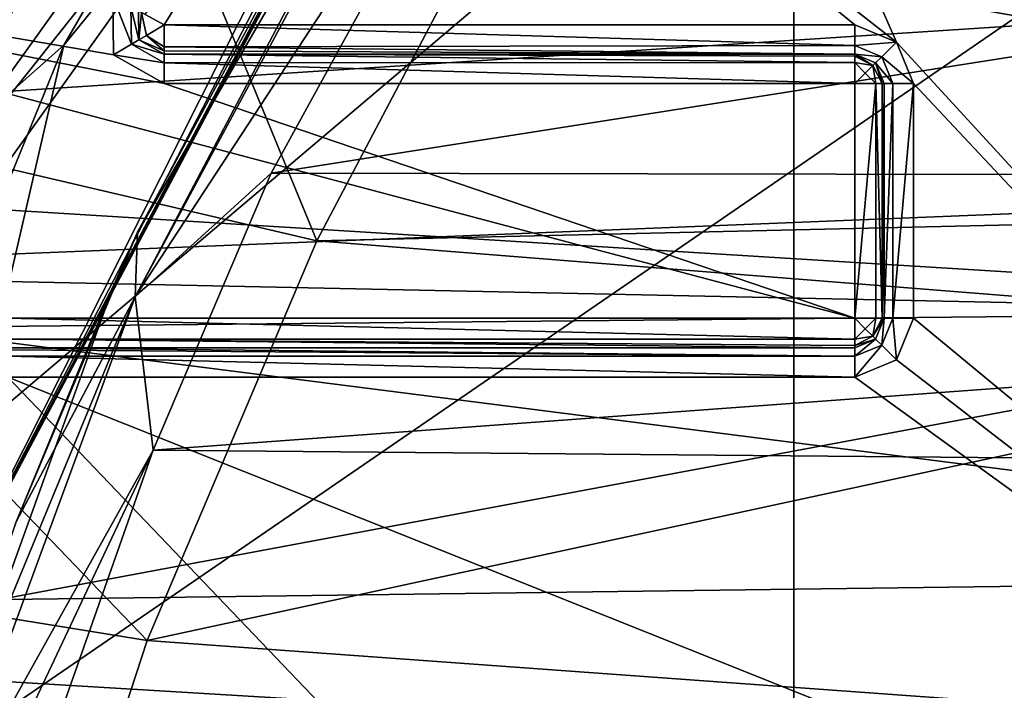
# Model space of a CAD drawing. Extents: x -252 to 252, y -10 to 685.
# Tile 572 of 656: x -116.94 to -113.59, y 611.83 to 614.12. Entities that reach past the tile are written whole.
import ezdxf

# ---------------------------------------------------------------- set-up
doc = ezdxf.new("R2010")
doc.units = 0
doc.header["$LTSCALE"] = 65.369103
for name, color, linetype in [('1637', 7, 'CONTINUOUS'), ('1655', 7, 'CONTINUOUS'), ('2516', 7, 'CONTINUOUS'), ('2520', 7, 'CONTINUOUS'), ('304', 7, 'CONTINUOUS'), ('307', 7, 'CONTINUOUS'), ('309', 7, 'CONTINUOUS'), ('31', 7, 'CONTINUOUS'), ('318', 7, 'CONTINUOUS'), ('319', 7, 'CONTINUOUS'), ('323', 7, 'CONTINUOUS'), ('324', 7, 'CONTINUOUS'), ('326', 7, 'CONTINUOUS'), ('337', 7, 'CONTINUOUS'), ('34', 7, 'CONTINUOUS'), ('353', 7, 'CONTINUOUS'), ('3593', 7, 'CONTINUOUS'), ('3599', 7, 'CONTINUOUS'), ('3602', 7, 'CONTINUOUS'), ('3666', 7, 'CONTINUOUS'), ('428', 7, 'CONTINUOUS'), ('429', 7, 'CONTINUOUS'), ('433', 7, 'CONTINUOUS'), ('475', 7, 'CONTINUOUS'), ('476', 7, 'CONTINUOUS'), ('477', 7, 'CONTINUOUS'), ('478', 7, 'CONTINUOUS'), ('479', 7, 'CONTINUOUS'), ('480', 7, 'CONTINUOUS'), ('481', 7, 'CONTINUOUS'), ('504', 7, 'CONTINUOUS'), ('505', 7, 'CONTINUOUS'), ('506', 7, 'CONTINUOUS'), ('507', 7, 'CONTINUOUS'), ('508', 7, 'CONTINUOUS'), ('509', 7, 'CONTINUOUS')]:
    doc.layers.add(name, color=color, linetype=linetype)

msp = doc.modelspace()

# ---------------------------------------------------------------- linework, layer by layer
at = {"layer": '1637', "color": 7, "linetype": 'CONTINUOUS'}
for points in [[(-103.2697, 616.1594, -64.5), (-116.9199, 615.9082, -64.5), (-109.9999, 613.6, -64.5), (-103.2697, 616.1594, -64.5)], [(-116.9199, 615.9082, -64.5), (-118.5034, 613.2569, -64.5), (-109.9999, 613.6, -64.5), (-116.9199, 615.9082, -64.5)], [(-109.9999, 613.6, -64.5), (-118.5034, 613.2569, -64.5), (-111.8012, 613.1168, -64.5), (-109.9999, 613.6, -64.5)], [(-118.5034, 613.2569, -64.5), (-119.1577, 611.7407, -64.5), (-111.8012, 613.1168, -64.5), (-118.5034, 613.2569, -64.5)], [(-111.8012, 613.1168, -64.5), (-119.1577, 611.7407, -64.5), (-113.1197, 611.7963, -64.5), (-111.8012, 613.1168, -64.5)]]:
    msp.add_3dface(points, dxfattribs=at)
at = {"layer": '1655', "color": 7, "linetype": 'CONTINUOUS'}
msp.add_3dface([(-118.5034, 613.2569, -64.5), (-116.9199, 615.9082, -64.5), (-117.9545, 615.2801, -64.366), (-118.5034, 613.2569, -64.5)], dxfattribs=at)
at = {"layer": '2516', "color": 7, "linetype": 'CONTINUOUS'}
for points in [[(-115.3603, 614.4517, -68.3), (-110, 613.5, -68.3), (-115.9325, 613.3644, -68.3), (-115.3603, 614.4517, -68.3)], [(-110, 613.5, -68.3), (-115.3603, 614.4517, -68.3), (-104.5553, 614.3043, -68.3), (-110, 613.5, -68.3)], [(-110, 613.5, -68.3), (-111.7495, 613.0312, -68.3), (-115.9325, 613.3644, -68.3), (-110, 613.5, -68.3)], [(-115.9325, 613.3644, -68.3), (-111.7495, 613.0312, -68.3), (-116.5103, 612.0026, -68.3), (-115.9325, 613.3644, -68.3)], [(-111.7495, 613.0312, -68.3), (-113.0312, 611.7495, -68.3), (-116.5103, 612.0026, -68.3), (-111.7495, 613.0312, -68.3)], [(-116.5103, 612.0026, -68.3), (-113.0312, 611.7495, -68.3), (-117.0562, 610.3338, -68.3), (-116.5103, 612.0026, -68.3)]]:
    msp.add_3dface(points, dxfattribs=at)
at = {"layer": '2520', "color": 7, "linetype": 'CONTINUOUS'}
for points in [[(-115.9325, 613.3644, -68.3), (-118.364, 613.9333, -68.4), (-117.1241, 616.2594, -68.4), (-115.9325, 613.3644, -68.3)], [(-115.3603, 614.4517, -68.3), (-115.9325, 613.3644, -68.3), (-117.1241, 616.2594, -68.4), (-115.3603, 614.4517, -68.3)], [(-116.5103, 612.0026, -68.3), (-118.97, 612.3998, -68.4), (-118.364, 613.9333, -68.4), (-116.5103, 612.0026, -68.3)], [(-115.9325, 613.3644, -68.3), (-116.5103, 612.0026, -68.3), (-118.364, 613.9333, -68.4), (-115.9325, 613.3644, -68.3)], [(-116.5103, 612.0026, -68.3), (-117.0562, 610.3338, -68.3), (-118.97, 612.3998, -68.4), (-116.5103, 612.0026, -68.3)]]:
    msp.add_3dface(points, dxfattribs=at)
at = {"layer": '304', "color": 7, "linetype": 'CONTINUOUS'}
for points in [[(-114.1, 613.1, -58), (-116.9852, 613.1, -58), (-119.0354, 614.4104, -58), (-114.1, 613.1, -58)], [(-116.4525, 613.9, -58), (-114.1, 613.1, -58), (-119.0354, 614.4104, -58), (-116.4525, 613.9, -58)], [(-116.6246, 613.9984, -58), (-116.4525, 613.9, -58), (-119.0354, 614.4104, -58), (-116.6246, 613.9984, -58)], [(-116.6278, 614.1962, -58), (-116.6246, 613.9984, -58), (-119.0354, 614.4104, -58), (-116.6278, 614.1962, -58)], [(-114.1, 613.9, -58), (-114.1, 613.1, -58), (-116.4525, 613.9, -58), (-114.1, 613.9, -58)]]:
    msp.add_3dface(points, dxfattribs=at)
at = {"layer": '307', "color": 7, "linetype": 'CONTINUOUS'}
for points in [[(-114.9016, 616.4, -11), (-110.55, 610.3279, -11), (-114.9173, 616.344, -11), (-114.9016, 616.4, -11)], [(-110.55, 616.4, -11), (-110.55, 610.3279, -11), (-114.9016, 616.4, -11), (-110.55, 616.4, -11)], [(-114.9173, 616.344, -11), (-110.55, 610.3279, -11), (-114.9486, 616.2945, -11), (-114.9173, 616.344, -11)], [(-115.6631, 615.3739, -11), (-114.9486, 616.2945, -11), (-113.9585, 614.0414, -11), (-115.6631, 615.3739, -11)], [(-114.9486, 616.2945, -11), (-110.55, 610.3279, -11), (-113.9585, 614.0414, -11), (-114.9486, 616.2945, -11)], [(-116.4525, 614.1, -11), (-115.6631, 615.3739, -11), (-114.1, 614.1, -11), (-116.4525, 614.1, -11)], [(-114.1, 614.1, -11), (-115.6631, 615.3739, -11), (-113.9585, 614.0414, -11), (-114.1, 614.1, -11)], [(-113.9585, 614.0414, -11), (-110.55, 610.3279, -11), (-113.9, 613.9, -11), (-113.9585, 614.0414, -11)], [(-113.9, 613.9, -11), (-110.55, 610.3279, -11), (-113.9, 613.1, -11), (-113.9, 613.9, -11)], [(-113.9, 613.1, -11), (-110.55, 610.3279, -11), (-113.9585, 612.9586, -11), (-113.9, 613.1, -11)], [(-113.9585, 612.9586, -11), (-110.55, 610.3279, -11), (-114.1, 612.9, -11), (-113.9585, 612.9586, -11)], [(-118.3102, 608.8904, -11), (-116.9852, 612.9, -11), (-113.5819, 609.3387, -11), (-118.3102, 608.8904, -11)], [(-110.55, 610.3279, -11), (-116.9852, 612.9, -11), (-114.1, 612.9, -11), (-110.55, 610.3279, -11)], [(-113.5819, 609.3387, -11), (-116.9852, 612.9, -11), (-110.55, 610.3279, -11), (-113.5819, 609.3387, -11)]]:
    msp.add_3dface(points, dxfattribs=at)
at = {"layer": '309', "color": 7, "linetype": 'CONTINUOUS'}
for points in [[(-116.9852, 613, -11.1), (-116.9852, 613, -57.9), (-114.1, 613, -11.1), (-116.9852, 613, -11.1)], [(-114.1, 613, -11.1), (-116.9852, 613, -57.9), (-114.1, 613, -57.9), (-114.1, 613, -11.1)]]:
    msp.add_3dface(points, dxfattribs=at)
at = {"layer": '31', "color": 7, "linetype": 'CONTINUOUS'}
for points in [[(-118.4789, 611.5425, 15.8559), (-114.3079, 615.0797, 16.2741), (-118.4777, 616.8492, 14.6716), (-118.4789, 611.5425, 15.8559)], [(-110.0084, 609.7395, 17.6142), (-110.0084, 615.884, 16.4625), (-114.3079, 615.0797, 16.2741), (-110.0084, 609.7395, 17.6142)], [(-114.3079, 609.3284, 17.287), (-114.3079, 615.0797, 16.2741), (-118.4789, 611.5425, 15.8559), (-114.3079, 609.3284, 17.287)], [(-114.3079, 609.3284, 17.287), (-110.0084, 609.7395, 17.6142), (-114.3079, 615.0797, 16.2741), (-114.3079, 609.3284, 17.287)]]:
    msp.add_3dface(points, dxfattribs=at)
at = {"layer": '318', "color": 7, "linetype": 'CONTINUOUS'}
for points in [[(-114, 613.9, -11.1), (-114, 613.1, -57.9), (-114, 613.9, -57.9), (-114, 613.9, -11.1)], [(-114, 613.1, -11.1), (-114, 613.1, -57.9), (-114, 613.9, -11.1), (-114, 613.1, -11.1)]]:
    msp.add_3dface(points, dxfattribs=at)
at = {"layer": '319', "color": 7, "linetype": 'CONTINUOUS'}
for points in [[(-116.4525, 614, -11.1), (-114.1, 614, -57.9), (-116.4525, 614, -57.9), (-116.4525, 614, -11.1)], [(-114.1, 614, -11.1), (-114.1, 614, -57.9), (-116.4525, 614, -11.1), (-114.1, 614, -11.1)]]:
    msp.add_3dface(points, dxfattribs=at)
at = {"layer": '323', "color": 7, "linetype": 'CONTINUOUS'}
for points in [[(-103.9021, 613.5727, -3.4143), (-104.8787, 615.3575, -5.6696), (-116.088, 613.5942, -3.4446), (-103.9021, 613.5727, -3.4143)], [(-116.088, 613.5942, -3.4446), (-104.8787, 615.3575, -5.6696), (-115.1214, 615.3575, -5.6696), (-116.088, 613.5942, -3.4446)], [(-116.4902, 612.651, -2.0284), (-103.9021, 613.5727, -3.4143), (-116.088, 613.5942, -3.4446), (-116.4902, 612.651, -2.0284)], [(-103.4649, 612.5352, -1.8406), (-103.9021, 613.5727, -3.4143), (-116.4902, 612.651, -2.0284), (-103.4649, 612.5352, -1.8406)], [(-116.9326, 611.3925, 0.2232), (-103.4649, 612.5352, -1.8406), (-116.4902, 612.651, -2.0284), (-116.9326, 611.3925, 0.2232)], [(-103.0674, 611.3925, 0.2232), (-103.4649, 612.5352, -1.8406), (-116.9326, 611.3925, 0.2232), (-103.0674, 611.3925, 0.2232)]]:
    msp.add_3dface(points, dxfattribs=at)
at = {"layer": '324', "color": 7, "linetype": 'CONTINUOUS'}
for points in [[(-117.7436, 615.9065, -6.5), (-119.8274, 611.3418, -6.5), (-115.7084, 615.9065, -6.5), (-117.7436, 615.9065, -6.5)], [(-115.7084, 615.9065, -6.5), (-119.8274, 611.3418, -6.5), (-116.7947, 614.0311, -6.5), (-115.7084, 615.9065, -6.5)], [(-116.7947, 614.0311, -6.5), (-119.8274, 611.3418, -6.5), (-117.7341, 611.7149, -6.5), (-116.7947, 614.0311, -6.5)]]:
    msp.add_3dface(points, dxfattribs=at)
at = {"layer": '326', "color": 7, "linetype": 'CONTINUOUS'}
for points in [[(-115.5429, 615.2509, -6), (-116.6253, 613.2102, -6), (-116.5431, 613.3938, -3.7345), (-115.5429, 615.2509, -6)], [(-116.5431, 613.3938, -3.7345), (-116.6253, 613.2102, -6), (-116.9568, 612.4061, -2.2926), (-116.5431, 613.3938, -3.7345)], [(-116.6253, 613.2102, -6), (-117.5248, 610.7088, -6), (-116.9568, 612.4061, -2.2926), (-116.6253, 613.2102, -6)]]:
    msp.add_3dface(points, dxfattribs=at)
at = {"layer": '337', "color": 7, "linetype": 'CONTINUOUS'}
for points in [[(-115.7084, 615.9065, -6.5), (-116.7947, 614.0311, -6.5), (-115.3304, 615.8305, -6.3536), (-115.7084, 615.9065, -6.5)], [(-116.7947, 614.0311, -6.5), (-117.2658, 611.9935, -6.3536), (-115.3304, 615.8305, -6.3536), (-116.7947, 614.0311, -6.5)], [(-115.3304, 615.8305, -6.3536), (-117.2658, 611.9935, -6.3536), (-115.3283, 615.7374, -6.288), (-115.3304, 615.8305, -6.3536)], [(-115.3283, 615.7374, -6.288), (-117.2658, 611.9935, -6.3536), (-115.3656, 615.5932, -6.1963), (-115.3283, 615.7374, -6.288)], [(-115.3656, 615.5932, -6.1963), (-117.2658, 611.9935, -6.3536), (-115.4428, 615.4226, -6.0959), (-115.3656, 615.5932, -6.1963)], [(-117.2658, 611.9935, -6.3536), (-115.5429, 615.2509, -6), (-115.4428, 615.4226, -6.0959), (-117.2658, 611.9935, -6.3536)], [(-116.6253, 613.2102, -6), (-115.5429, 615.2509, -6), (-117.2658, 611.9935, -6.3536), (-116.6253, 613.2102, -6)], [(-116.7947, 614.0311, -6.5), (-117.7341, 611.7149, -6.5), (-117.2658, 611.9935, -6.3536), (-116.7947, 614.0311, -6.5)], [(-117.5248, 610.7088, -6), (-116.6253, 613.2102, -6), (-117.2658, 611.9935, -6.3536), (-117.5248, 610.7088, -6)]]:
    msp.add_3dface(points, dxfattribs=at)
at = {"layer": '34', "color": 7, "linetype": 'CONTINUOUS'}
for points in [[(-117.0351, 617.1231, 13.9969), (-112.3802, 614.9321, 15.5441), (-117.0341, 611.7367, 15.2428), (-117.0351, 617.1231, 13.9969)], [(-112.3802, 614.9321, 15.5441), (-112.3802, 609.2608, 16.5455), (-117.0341, 611.7367, 15.2428), (-112.3802, 614.9321, 15.5441)]]:
    msp.add_3dface(points, dxfattribs=at)
at = {"layer": '353', "color": 7, "linetype": 'CONTINUOUS'}
for points in [[(-115.401, 615.3583, -5.8258), (-116.5511, 613.1736, -3.0197), (-115.373, 615.3666, -5.8028), (-115.401, 615.3583, -5.8258)], [(-116.5511, 613.1736, -3.0197), (-115.1214, 615.3575, -5.6696), (-115.373, 615.3666, -5.8028), (-116.5511, 613.1736, -3.0197)], [(-116.5431, 613.3938, -3.7345), (-116.5511, 613.1736, -3.0197), (-115.401, 615.3583, -5.8258), (-116.5431, 613.3938, -3.7345)], [(-116.088, 613.5942, -3.4446), (-115.1214, 615.3575, -5.6696), (-116.5511, 613.1736, -3.0197), (-116.088, 613.5942, -3.4446)], [(-115.5429, 615.2509, -6), (-116.5431, 613.3938, -3.7345), (-115.401, 615.3583, -5.8258), (-115.5429, 615.2509, -6)], [(-116.4902, 612.651, -2.0284), (-116.088, 613.5942, -3.4446), (-116.5511, 613.1736, -3.0197), (-116.4902, 612.651, -2.0284)], [(-116.5431, 613.3938, -3.7345), (-116.9568, 612.4061, -2.2926), (-116.5511, 613.1736, -3.0197), (-116.5431, 613.3938, -3.7345)], [(-116.9568, 612.4061, -2.2926), (-117.4105, 611.0923), (-116.5511, 613.1736, -3.0197), (-116.9568, 612.4061, -2.2926)], [(-117.4105, 611.0923), (-117.2332, 611.3191, 0.1404), (-116.5511, 613.1736, -3.0197), (-117.4105, 611.0923)], [(-117.2332, 611.3191, 0.1404), (-116.4902, 612.651, -2.0284), (-116.5511, 613.1736, -3.0197), (-117.2332, 611.3191, 0.1404)], [(-116.4902, 612.651, -2.0284), (-117.2332, 611.3191, 0.1404), (-117.0909, 611.3787, 0.192), (-116.4902, 612.651, -2.0284)], [(-116.9326, 611.3925, 0.2232), (-116.4902, 612.651, -2.0284), (-117.0909, 611.3787, 0.192), (-116.9326, 611.3925, 0.2232)]]:
    msp.add_3dface(points, dxfattribs=at)
at = {"layer": '3593', "color": 7, "linetype": 'CONTINUOUS'}
for points in [[(-119.5058, 615.0023, 13.5), (-120.1694, 613.6667, 13.5), (-100.4654, 614.9495, 13.5), (-119.5058, 615.0023, 13.5)], [(-100.4654, 614.9495, 13.5), (-120.1694, 613.6667, 13.5), (-99.298, 612.3731, 13.5), (-100.4654, 614.9495, 13.5)], [(-120.1694, 613.6667, 13.5), (-120.8053, 612.0919, 13.5), (-99.298, 612.3731, 13.5), (-120.1694, 613.6667, 13.5)], [(-99.298, 612.3731, 13.5), (-120.8053, 612.0919, 13.5), (-98.764, 610.7643, 13.5), (-99.298, 612.3731, 13.5)], [(-120.8053, 612.0919, 13.5), (-121.3822, 610.2418, 13.5), (-98.764, 610.7643, 13.5), (-120.8053, 612.0919, 13.5)]]:
    msp.add_3dface(points, dxfattribs=at)
at = {"layer": '3599', "color": 7, "linetype": 'CONTINUOUS'}
for points in [[(-117.3869, 613.0688, 8), (-115.4629, 615.7687, 8), (-102.6916, 613.2121, 8), (-117.3869, 613.0688, 8)], [(-102.6916, 613.2121, 8), (-115.4629, 615.7687, 8), (-103.6613, 614.7194, 8), (-102.6916, 613.2121, 8)], [(-101.696, 611.07, 8), (-117.3869, 613.0688, 8), (-102.6916, 613.2121, 8), (-101.696, 611.07, 8)], [(-118.1939, 611.3441, 8), (-117.3869, 613.0688, 8), (-101.696, 611.07, 8), (-118.1939, 611.3441, 8)]]:
    msp.add_3dface(points, dxfattribs=at)
at = {"layer": '3602', "color": 7, "linetype": 'CONTINUOUS'}
msp.add_3dface([(-117.5893, 613.2187, 7.7718), (-117.2732, 614.4139, 3.8537), (-116.6278, 614.7463, 7.7718), (-117.5893, 613.2187, 7.7718)], dxfattribs=at)
at = {"layer": '3666', "color": 7, "linetype": 'CONTINUOUS'}
for points in [[(-117.5186, 613.1812, 7.9343), (-116.6278, 614.7463, 7.7718), (-115.5663, 615.9058, 7.9344), (-117.5186, 613.1812, 7.9343)], [(-115.4629, 615.7687, 8), (-117.5186, 613.1812, 7.9343), (-115.5663, 615.9058, 7.9344), (-115.4629, 615.7687, 8)], [(-115.4629, 615.7687, 8), (-117.3869, 613.0688, 8), (-117.5186, 613.1812, 7.9343), (-115.4629, 615.7687, 8)], [(-117.5893, 613.2187, 7.7718), (-116.6278, 614.7463, 7.7718), (-117.5186, 613.1812, 7.9343), (-117.5893, 613.2187, 7.7718)]]:
    msp.add_3dface(points, dxfattribs=at)
at = {"layer": '428', "color": 7, "linetype": 'CONTINUOUS'}
for points in [[(-114, 613.1, -57.9), (-114.0293, 613.0293, -11.1), (-114.0293, 613.0293, -57.9), (-114, 613.1, -57.9)], [(-114, 613.1, -57.9), (-114, 613.1, -11.1), (-114.0293, 613.0293, -11.1), (-114, 613.1, -57.9)], [(-114.0293, 613.0293, -11.1), (-114.1, 613, -11.1), (-114.0293, 613.0293, -57.9), (-114.0293, 613.0293, -11.1)], [(-114.1, 613, -11.1), (-114.1, 613, -57.9), (-114.0293, 613.0293, -57.9), (-114.1, 613, -11.1)]]:
    msp.add_3dface(points, dxfattribs=at)
at = {"layer": '429', "color": 7, "linetype": 'CONTINUOUS'}
for points in [[(-114.1, 614, -57.9), (-114.1, 614, -11.1), (-114.0293, 613.9707, -11.1), (-114.1, 614, -57.9)], [(-114.1, 614, -57.9), (-114.0293, 613.9707, -11.1), (-114.0293, 613.9707, -57.9), (-114.1, 614, -57.9)], [(-114, 613.9, -11.1), (-114, 613.9, -57.9), (-114.0293, 613.9707, -57.9), (-114, 613.9, -11.1)], [(-114.0293, 613.9707, -11.1), (-114, 613.9, -11.1), (-114.0293, 613.9707, -57.9), (-114.0293, 613.9707, -11.1)]]:
    msp.add_3dface(points, dxfattribs=at)
at = {"layer": '433', "color": 7, "linetype": 'CONTINUOUS'}
for points in [[(-116.5401, 614.1481, -57.9), (-116.5385, 614.0491, -11.1), (-116.5385, 614.0491, -57.9), (-116.5401, 614.1481, -57.9)], [(-116.5401, 614.1481, -57.9), (-116.5401, 614.1481, -11.1), (-116.5385, 614.0491, -11.1), (-116.5401, 614.1481, -57.9)], [(-116.5385, 614.0491, -11.1), (-116.4525, 614, -11.1), (-116.5385, 614.0491, -57.9), (-116.5385, 614.0491, -11.1)], [(-116.4525, 614, -11.1), (-116.4525, 614, -57.9), (-116.5385, 614.0491, -57.9), (-116.4525, 614, -11.1)]]:
    msp.add_3dface(points, dxfattribs=at)
at = {"layer": '475', "color": 7, "linetype": 'CONTINUOUS'}
for points in [[(-116.9852, 613, -11.1), (-114.1, 613, -11.1), (-114.1, 612.9707, -11.0293), (-116.9852, 613, -11.1)], [(-116.9852, 612.9926, -11.0622), (-116.9852, 613, -11.1), (-114.1, 612.9707, -11.0293), (-116.9852, 612.9926, -11.0622)], [(-116.9852, 612.9711, -11.0296), (-116.9852, 612.9926, -11.0622), (-114.1, 612.9707, -11.0293), (-116.9852, 612.9711, -11.0296)], [(-114.1, 612.9, -11), (-116.9852, 612.9, -11), (-116.9852, 612.9711, -11.0296), (-114.1, 612.9, -11)], [(-114.1, 612.9, -11), (-116.9852, 612.9711, -11.0296), (-114.1, 612.9707, -11.0293), (-114.1, 612.9, -11)]]:
    msp.add_3dface(points, dxfattribs=at)
at = {"layer": '476', "color": 7, "linetype": 'CONTINUOUS'}
for points in [[(-114.0293, 613.0293, -11.1), (-114, 613.1, -11.1), (-114.0086, 613.0086, -11.0293), (-114.0293, 613.0293, -11.1)], [(-113.9707, 613.1, -11.0293), (-113.9585, 612.9586, -11), (-114.0086, 613.0086, -11.0293), (-113.9707, 613.1, -11.0293)], [(-114, 613.1, -11.1), (-113.9707, 613.1, -11.0293), (-114.0086, 613.0086, -11.0293), (-114, 613.1, -11.1)], [(-113.9, 613.1, -11), (-113.9585, 612.9586, -11), (-113.9707, 613.1, -11.0293), (-113.9, 613.1, -11)], [(-114.1, 612.9707, -11.0293), (-114.0293, 613.0293, -11.1), (-114.0086, 613.0086, -11.0293), (-114.1, 612.9707, -11.0293)], [(-114.1, 613, -11.1), (-114.0293, 613.0293, -11.1), (-114.1, 612.9707, -11.0293), (-114.1, 613, -11.1)], [(-114.1, 612.9, -11), (-114.1, 612.9707, -11.0293), (-114.0086, 613.0086, -11.0293), (-114.1, 612.9, -11)], [(-113.9585, 612.9586, -11), (-114.1, 612.9, -11), (-114.0086, 613.0086, -11.0293), (-113.9585, 612.9586, -11)]]:
    msp.add_3dface(points, dxfattribs=at)
at = {"layer": '477', "color": 7, "linetype": 'CONTINUOUS'}
for points in [[(-113.9707, 613.1, -11.0293), (-114, 613.1, -11.1), (-113.9707, 613.9, -11.0293), (-113.9707, 613.1, -11.0293)], [(-114, 613.1, -11.1), (-114, 613.9, -11.1), (-113.9707, 613.9, -11.0293), (-114, 613.1, -11.1)], [(-113.9, 613.9, -11), (-113.9, 613.1, -11), (-113.9707, 613.1, -11.0293), (-113.9, 613.9, -11)], [(-113.9, 613.9, -11), (-113.9707, 613.1, -11.0293), (-113.9707, 613.9, -11.0293), (-113.9, 613.9, -11)]]:
    msp.add_3dface(points, dxfattribs=at)
at = {"layer": '478', "color": 7, "linetype": 'CONTINUOUS'}
for points in [[(-114.1, 614.1, -11), (-113.9585, 614.0414, -11), (-114.1, 614.0293, -11.0293), (-114.1, 614.1, -11)], [(-114.1, 614.0293, -11.0293), (-113.9585, 614.0414, -11), (-114.0086, 613.9914, -11.0293), (-114.1, 614.0293, -11.0293)], [(-113.9585, 614.0414, -11), (-113.9, 613.9, -11), (-114.0086, 613.9914, -11.0293), (-113.9585, 614.0414, -11)], [(-114.1, 614, -11.1), (-114.1, 614.0293, -11.0293), (-114.0086, 613.9914, -11.0293), (-114.1, 614, -11.1)], [(-114.0293, 613.9707, -11.1), (-114.1, 614, -11.1), (-114.0086, 613.9914, -11.0293), (-114.0293, 613.9707, -11.1)], [(-113.9707, 613.9, -11.0293), (-114.0293, 613.9707, -11.1), (-114.0086, 613.9914, -11.0293), (-113.9707, 613.9, -11.0293)], [(-113.9, 613.9, -11), (-113.9707, 613.9, -11.0293), (-114.0086, 613.9914, -11.0293), (-113.9, 613.9, -11)], [(-114, 613.9, -11.1), (-114.0293, 613.9707, -11.1), (-113.9707, 613.9, -11.0293), (-114, 613.9, -11.1)]]:
    msp.add_3dface(points, dxfattribs=at)
at = {"layer": '479', "color": 7, "linetype": 'CONTINUOUS'}
for points in [[(-116.4525, 614.1, -11), (-114.1, 614.1, -11), (-114.1, 614.0293, -11.0293), (-116.4525, 614.1, -11)], [(-116.4525, 614.1, -11), (-114.1, 614.0293, -11.0293), (-116.4525, 614.0257, -11.0331), (-116.4525, 614.1, -11)], [(-114.1, 614.0293, -11.0293), (-114.1, 614, -11.1), (-116.4525, 614.0257, -11.0331), (-114.1, 614.0293, -11.0293)], [(-116.4525, 614.0257, -11.0331), (-114.1, 614, -11.1), (-116.4525, 614.0118, -11.053), (-116.4525, 614.0257, -11.0331)], [(-114.1, 614, -11.1), (-116.4525, 614, -11.1), (-116.4525, 614.0118, -11.053), (-114.1, 614, -11.1)]]:
    msp.add_3dface(points, dxfattribs=at)
at = {"layer": '480', "color": 7, "linetype": 'CONTINUOUS'}
for points in [[(-116.5385, 614.0491, -11.1), (-116.5401, 614.1481, -11.1), (-116.5299, 614.1425, -11.0531), (-116.5385, 614.0491, -11.1)], [(-116.5132, 614.0638, -11.0293), (-116.5385, 614.0491, -11.1), (-116.5299, 614.1425, -11.0531), (-116.5132, 614.0638, -11.0293)], [(-116.4525, 614.1, -11), (-116.5299, 614.1425, -11.0531), (-116.5169, 614.1354, -11.0322), (-116.4525, 614.1, -11)], [(-116.4525, 614.1, -11), (-116.5132, 614.0638, -11.0293), (-116.5299, 614.1425, -11.0531), (-116.4525, 614.1, -11)], [(-116.4525, 614.1, -11), (-116.4525, 614.0257, -11.0331), (-116.5132, 614.0638, -11.0293), (-116.4525, 614.1, -11)], [(-116.4525, 614.0118, -11.053), (-116.5385, 614.0491, -11.1), (-116.5132, 614.0638, -11.0293), (-116.4525, 614.0118, -11.053)], [(-116.4525, 614, -11.1), (-116.5385, 614.0491, -11.1), (-116.4525, 614.0118, -11.053), (-116.4525, 614, -11.1)], [(-116.4525, 614.0257, -11.0331), (-116.4525, 614.0118, -11.053), (-116.5132, 614.0638, -11.0293), (-116.4525, 614.0257, -11.0331)]]:
    msp.add_3dface(points, dxfattribs=at)
at = {"layer": '481', "color": 7, "linetype": 'CONTINUOUS'}
msp.add_3dface([(-115.6631, 615.3739, -11), (-116.4525, 614.1, -11), (-116.5169, 614.1354, -11.0322), (-115.6631, 615.3739, -11)], dxfattribs=at)
at = {"layer": '504', "color": 7, "linetype": 'CONTINUOUS'}
for points in [[(-116.9852, 613.1, -58), (-114.1, 613.1, -58), (-114.1, 613.0285, -57.9699), (-116.9852, 613.1, -58)], [(-116.9852, 613.0293, -57.9707), (-116.9852, 613.1, -58), (-114.1, 613.0285, -57.9699), (-116.9852, 613.0293, -57.9707)], [(-114.1, 613, -57.9), (-116.9852, 613.0293, -57.9707), (-114.1, 613.0072, -57.9372), (-114.1, 613, -57.9)], [(-114.1, 613, -57.9), (-116.9852, 613, -57.9), (-116.9852, 613.0293, -57.9707), (-114.1, 613, -57.9)], [(-114.1, 613.0072, -57.9372), (-116.9852, 613.0293, -57.9707), (-114.1, 613.0285, -57.9699), (-114.1, 613.0072, -57.9372)]]:
    msp.add_3dface(points, dxfattribs=at)
at = {"layer": '505', "color": 7, "linetype": 'CONTINUOUS'}
for points in [[(-114.1, 613.0285, -57.9699), (-114.1, 613.1, -58), (-114.0646, 613.0646, -57.9866), (-114.1, 613.0285, -57.9699)], [(-114.0646, 613.0646, -57.9866), (-114.1, 613.1, -58), (-114.0286, 613.1, -57.97), (-114.0646, 613.0646, -57.9866)], [(-114.0388, 613.0388, -57.95), (-114.0646, 613.0646, -57.9866), (-114.0286, 613.1, -57.97), (-114.0388, 613.0388, -57.95)], [(-114.0072, 613.1, -57.9373), (-114.0388, 613.0388, -57.95), (-114.0286, 613.1, -57.97), (-114.0072, 613.1, -57.9373)], [(-114, 613.1, -57.9), (-114.0388, 613.0388, -57.95), (-114.0072, 613.1, -57.9373), (-114, 613.1, -57.9)], [(-114, 613.1, -57.9), (-114.0293, 613.0293, -57.9), (-114.0388, 613.0388, -57.95), (-114, 613.1, -57.9)], [(-114.0388, 613.0388, -57.95), (-114.1, 613.0285, -57.9699), (-114.0646, 613.0646, -57.9866), (-114.0388, 613.0388, -57.95)], [(-114.0293, 613.0293, -57.9), (-114.1, 613.0072, -57.9372), (-114.0388, 613.0388, -57.95), (-114.0293, 613.0293, -57.9)], [(-114.1, 613.0072, -57.9372), (-114.1, 613.0285, -57.9699), (-114.0388, 613.0388, -57.95), (-114.1, 613.0072, -57.9372)], [(-114.0293, 613.0293, -57.9), (-114.1, 613, -57.9), (-114.1, 613.0072, -57.9372), (-114.0293, 613.0293, -57.9)]]:
    msp.add_3dface(points, dxfattribs=at)
at = {"layer": '506', "color": 7, "linetype": 'CONTINUOUS'}
for points in [[(-114.0286, 613.1, -57.97), (-114.1, 613.1, -58), (-114.0285, 613.9, -57.9699), (-114.0286, 613.1, -57.97)], [(-114.1, 613.1, -58), (-114.1, 613.9, -58), (-114.0285, 613.9, -57.9699), (-114.1, 613.1, -58)], [(-114.0072, 613.1, -57.9373), (-114.0286, 613.1, -57.97), (-114.0285, 613.9, -57.9699), (-114.0072, 613.1, -57.9373)], [(-114.0072, 613.9, -57.9372), (-114.0072, 613.1, -57.9373), (-114.0285, 613.9, -57.9699), (-114.0072, 613.9, -57.9372)], [(-114, 613.9, -57.9), (-114, 613.1, -57.9), (-114.0072, 613.1, -57.9373), (-114, 613.9, -57.9)], [(-114, 613.9, -57.9), (-114.0072, 613.1, -57.9373), (-114.0072, 613.9, -57.9372), (-114, 613.9, -57.9)]]:
    msp.add_3dface(points, dxfattribs=at)
at = {"layer": '507', "color": 7, "linetype": 'CONTINUOUS'}
for points in [[(-114.1, 614, -57.9), (-114.0293, 613.9707, -57.9), (-114.0388, 613.9612, -57.95), (-114.1, 614, -57.9)], [(-114.1, 614, -57.9), (-114.0388, 613.9612, -57.95), (-114.1, 613.9928, -57.9373), (-114.1, 614, -57.9)], [(-114.1, 613.9928, -57.9373), (-114.0388, 613.9612, -57.95), (-114.1, 613.9714, -57.97), (-114.1, 613.9928, -57.9373)], [(-114.0646, 613.9354, -57.9866), (-114.1, 613.9, -58), (-114.1, 613.9714, -57.97), (-114.0646, 613.9354, -57.9866)], [(-114.0388, 613.9612, -57.95), (-114.0646, 613.9354, -57.9866), (-114.1, 613.9714, -57.97), (-114.0388, 613.9612, -57.95)], [(-114.0388, 613.9612, -57.95), (-114.0285, 613.9, -57.9699), (-114.0646, 613.9354, -57.9866), (-114.0388, 613.9612, -57.95)], [(-114.0293, 613.9707, -57.9), (-114.0072, 613.9, -57.9372), (-114.0388, 613.9612, -57.95), (-114.0293, 613.9707, -57.9)], [(-114.0072, 613.9, -57.9372), (-114.0285, 613.9, -57.9699), (-114.0388, 613.9612, -57.95), (-114.0072, 613.9, -57.9372)], [(-114.0293, 613.9707, -57.9), (-114, 613.9, -57.9), (-114.0072, 613.9, -57.9372), (-114.0293, 613.9707, -57.9)], [(-114.0285, 613.9, -57.9699), (-114.1, 613.9, -58), (-114.0646, 613.9354, -57.9866), (-114.0285, 613.9, -57.9699)]]:
    msp.add_3dface(points, dxfattribs=at)
at = {"layer": '508', "color": 7, "linetype": 'CONTINUOUS'}
for points in [[(-116.4525, 614, -57.9), (-114.1, 614, -57.9), (-114.1, 613.9928, -57.9373), (-116.4525, 614, -57.9)], [(-116.4525, 614, -57.9), (-114.1, 613.9928, -57.9373), (-114.1, 613.9714, -57.97), (-116.4525, 614, -57.9)], [(-116.4525, 614, -57.9), (-114.1, 613.9714, -57.97), (-116.4525, 613.9707, -57.9707), (-116.4525, 614, -57.9)], [(-114.1, 613.9714, -57.97), (-114.1, 613.9, -58), (-116.4525, 613.9707, -57.9707), (-114.1, 613.9714, -57.97)], [(-114.1, 613.9, -58), (-116.4525, 613.9, -58), (-116.4525, 613.9707, -57.9707), (-114.1, 613.9, -58)]]:
    msp.add_3dface(points, dxfattribs=at)
at = {"layer": '509', "color": 7, "linetype": 'CONTINUOUS'}
for points in [[(-116.6246, 613.9984, -58), (-116.6278, 614.1962, -58), (-116.5637, 614.0342, -57.9707), (-116.6246, 613.9984, -58)], [(-116.6278, 614.1962, -58), (-116.5658, 614.1622, -57.9707), (-116.5637, 614.0342, -57.9707), (-116.6278, 614.1962, -58)], [(-116.5401, 614.1481, -57.9), (-116.5385, 614.0491, -57.9), (-116.5658, 614.1622, -57.9707), (-116.5401, 614.1481, -57.9)], [(-116.5658, 614.1622, -57.9707), (-116.5385, 614.0491, -57.9), (-116.5637, 614.0342, -57.9707), (-116.5658, 614.1622, -57.9707)], [(-116.5385, 614.0491, -57.9), (-116.4525, 614, -57.9), (-116.5637, 614.0342, -57.9707), (-116.5385, 614.0491, -57.9)], [(-116.4525, 613.9707, -57.9707), (-116.6246, 613.9984, -58), (-116.5637, 614.0342, -57.9707), (-116.4525, 613.9707, -57.9707)], [(-116.4525, 614, -57.9), (-116.4525, 613.9707, -57.9707), (-116.5637, 614.0342, -57.9707), (-116.4525, 614, -57.9)], [(-116.4525, 613.9, -58), (-116.6246, 613.9984, -58), (-116.4525, 613.9707, -57.9707), (-116.4525, 613.9, -58)]]:
    msp.add_3dface(points, dxfattribs=at)

doc.saveas('drawing.dxf')
